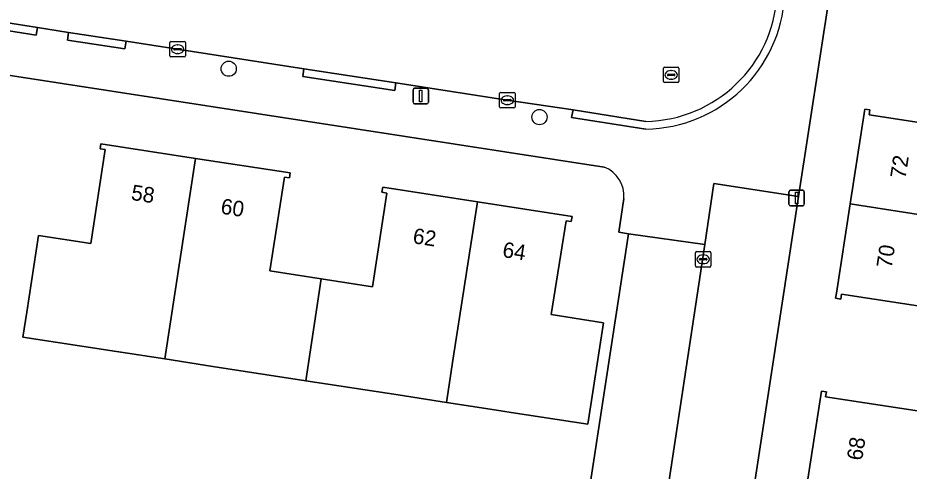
# Model space of a CAD drawing. Extents: x 161483 to 162250, y 379484 to 380833.
# Drawn here: x 161888.1 to 161945.6, y 380603.9 to 380633.2 of the extents above; entities that cross this region are included whole.
import ezdxf

# ---------------------------------------------------------------- set-up
doc = ezdxf.new("R2010")
doc.units = 0
for name, color, linetype in [('IMGEO_Boom', 7, 'Continuous'), ('IMGEO_Erf', 7, 'Continuous'), ('IMGEO_Kolk', 7, 'Continuous'), ('IMGEO_Lichtmast', 7, 'Continuous'), ('IMGEO_Pand', 7, 'Continuous'), ('IMGEO_Pand_nummerreeks', 7, 'Continuous'), ('IMGEO_Parkeervlak_open', 7, 'Continuous'), ('IMGEO_Rijbaan_lokaal_open', 7, 'Continuous'), ('IMGEO_Rioolput', 7, 'Continuous'), ('IMGEO_Voetpad_open', 7, 'Continuous')]:
    doc.layers.add(name, color=color, linetype=linetype)

msp = doc.modelspace()

# ---------------------------------------------------------------- linework, layer by layer
at = {"layer": 'IMGEO_Boom'}
for centre in [(161901.677, 380629.869), (161921.724, 380626.748)]:
    msp.add_circle(centre, 0.489, dxfattribs=at)
at = {"layer": 'IMGEO_Erf'}
for points in [[(161955.311, 380731.889), (161949.611, 380694.604), (161942.94, 380651.025), (161940.472, 380634.904), (161938.44, 380621.627), (161934.347, 380594.923)], [(161925.898, 380623.516), (161823.912, 380639.282), (161780.025, 380646.103), (161736.717, 380652.782), (161731.74, 380653.484)], [(161947.253, 380614.401), (161941.207, 380615.33), (161941.157, 380615.005), (161940.832, 380615.055), (161940.88, 380615.38), (161941.769, 380621.155), (161942.71, 380627.267), (161943.037, 380627.217), (161942.987, 380626.89), (161949.023, 380625.968)], [(161913.174, 380590.746), (161907.228, 380591.616), (161905.531, 380591.864), (161906.212, 380596.519), (161896.401, 380598.035), (161896.647, 380599.526), (161930.073, 380594.51), (161930.191, 380595.531), (161928.938, 380595.714), (161928.997, 380596.077), (161924.059, 380596.883), (161927.469, 380619.219), (161926.845, 380619.322), (161927.166, 380621.505)], [(161938.975, 380602.968), (161939.91, 380609.067), (161940.237, 380609.017), (161940.187, 380608.69), (161946.233, 380607.761)]]:
    msp.add_lwpolyline(points, dxfattribs=at)
msp.add_lwpolyline([(161906.646, 380609.735), (161900.651, 380610.66), (161897.545, 380611.139), (161894.439, 380611.618), (161888.404, 380612.549), (161888.652, 380614.168), (161889.409, 380619.11), (161892.784, 380618.592), (161893.712, 380624.647), (161893.386, 380624.699), (161893.436, 380625.025), (161899.541, 380624.084), (161905.645, 380623.144), (161905.595, 380622.818), (161905.268, 380622.866), (161904.337, 380616.823), (161907.646, 380616.313), (161910.956, 380615.803), (161911.887, 380621.846), (161911.561, 380621.898), (161911.611, 380622.224), (161917.716, 380621.282), (161923.826, 380620.34), (161923.776, 380620.014), (161923.448, 380620.062), (161922.489, 380614.014), (161925.86, 380613.48), (161924.84, 380606.93), (161919.899, 380607.691), (161918.824, 380607.857), (161915.718, 380608.336), (161912.612, 380608.815)], close=True, dxfattribs=at)
msp.add_arc((161925.2, 380621.671), 1.973, 355.17442, 69.29108, dxfattribs=at)
at = {"layer": 'IMGEO_Kolk'}
for p, q in [((161897.878, 380630.703), (161897.878, 380631.555)), ((161897.953, 380631.629), (161898.805, 380631.629)), ((161898.366, 380631.409), (161898.391, 380631.409)), ((161898.879, 380631.555), (161898.879, 380630.703)), ((161898.137, 380631.123), (161898.137, 380631.135)), ((161898.575, 380631.086), (161898.177, 380631.086)), ((161898.18, 380631.172), (161898.578, 380631.172)), ((161898.389, 380630.849), (161898.364, 380630.849)), ((161898.621, 380631.135), (161898.621, 380631.123)), ((161898.805, 380630.629), (161897.953, 380630.629)), ((161919.151, 380627.411), (161919.151, 380628.263)), ((161919.226, 380628.337), (161920.078, 380628.337)), ((161919.453, 380627.88), (161919.851, 380627.88)), ((161919.639, 380628.117), (161919.664, 380628.117)), ((161920.152, 380628.263), (161920.152, 380627.411)), ((161920.078, 380627.337), (161919.226, 380627.337)), ((161919.41, 380627.831), (161919.41, 380627.843)), ((161919.848, 380627.794), (161919.45, 380627.794)), ((161919.662, 380627.557), (161919.637, 380627.557)), ((161919.894, 380627.843), (161919.894, 380627.831)), ((161931.784, 380617.145), (161931.784, 380617.997)), ((161931.859, 380618.071), (161932.711, 380618.071)), ((161932.043, 380617.565), (161932.043, 380617.577)), ((161932.481, 380617.528), (161932.083, 380617.528)), ((161932.086, 380617.614), (161932.484, 380617.614)), ((161932.272, 380617.851), (161932.297, 380617.851)), ((161932.527, 380617.577), (161932.527, 380617.565)), ((161932.785, 380617.997), (161932.785, 380617.145)), ((161932.711, 380617.071), (161931.859, 380617.071)), ((161932.295, 380617.291), (161932.27, 380617.291))]:
    msp.add_line(p, q, dxfattribs=at)
for points in [[(161897.878, 380630.703), (161897.878, 380631.555)], [(161897.953, 380631.629), (161898.805, 380631.629)], [(161898.879, 380631.555), (161898.879, 380630.703)], [(161898.805, 380630.629), (161897.953, 380630.629)], [(161919.151, 380627.411), (161919.151, 380628.263)], [(161919.226, 380628.337), (161920.078, 380628.337)], [(161920.152, 380628.263), (161920.152, 380627.411)], [(161920.078, 380627.337), (161919.226, 380627.337)], [(161931.784, 380617.145), (161931.784, 380617.997)], [(161931.859, 380618.071), (161932.711, 380618.071)], [(161932.785, 380617.997), (161932.785, 380617.145)], [(161932.711, 380617.071), (161931.859, 380617.071)]]:
    msp.add_lwpolyline(points, dxfattribs=at)
for centre, radius, start, end in [((161897.955, 380631.553), 0.0765, 91.55205, 178.44795), ((161897.955, 380631.553), 0.0765, 91.55205, 178.44795), ((161898.803, 380631.553), 0.0765, 1.55205, 88.44795), ((161898.803, 380631.553), 0.0765, 1.55205, 88.44795), ((161898.177, 380631.132), 0.0403, 85.87752, 175.75265), ((161898.174, 380631.122), 0.0366, 178.93798, 274.71019), ((161898.578, 380631.129), 0.043, 264.86636, 352.45326), ((161898.582, 380631.134), 0.0386, 1.73085, 96.63898), ((161897.955, 380630.705), 0.0765, 181.55205, 268.44795), ((161897.955, 380630.705), 0.0765, 181.55205, 268.44795), ((161898.803, 380630.705), 0.0765, 271.55205, 358.44795), ((161898.803, 380630.705), 0.0765, 271.55205, 358.44795), ((161919.228, 380628.261), 0.0765, 91.55205, 178.44795), ((161919.228, 380628.261), 0.0765, 91.55205, 178.44795), ((161919.45, 380627.84), 0.0403, 85.87752, 175.75265), ((161919.855, 380627.842), 0.0386, 1.73085, 96.63898), ((161920.076, 380628.261), 0.0765, 1.55205, 88.44795), ((161920.076, 380628.261), 0.0765, 1.55205, 88.44795), ((161919.228, 380627.413), 0.0765, 181.55205, 268.44795), ((161919.228, 380627.413), 0.0765, 181.55205, 268.44795), ((161919.447, 380627.83), 0.0366, 178.93798, 274.71019), ((161919.851, 380627.837), 0.043, 264.86636, 352.45326), ((161920.076, 380627.413), 0.0765, 271.55205, 358.44795), ((161920.076, 380627.413), 0.0765, 271.55205, 358.44795), ((161931.861, 380617.995), 0.0765, 91.55205, 178.44795), ((161931.861, 380617.995), 0.0765, 91.55205, 178.44795), ((161932.083, 380617.574), 0.0403, 85.87752, 175.75265), ((161932.08, 380617.564), 0.0366, 178.93798, 274.71019), ((161932.484, 380617.571), 0.043, 264.86636, 352.45326), ((161932.488, 380617.576), 0.0386, 1.73085, 96.63898), ((161932.709, 380617.995), 0.0765, 1.55205, 88.44795), ((161932.709, 380617.995), 0.0765, 1.55205, 88.44795), ((161931.861, 380617.147), 0.0765, 181.55205, 268.44795), ((161931.861, 380617.147), 0.0765, 181.55205, 268.44795), ((161932.709, 380617.147), 0.0765, 271.55205, 358.44795), ((161932.709, 380617.147), 0.0765, 271.55205, 358.44795)]:
    msp.add_arc(centre, radius, start, end, dxfattribs=at)
for centre, major_axis, ratio, start_param, end_param in [((161898.365, 380631.129), (-0.387, 0.002), 0.722429, 4.712389, 7.853982), ((161898.39, 380631.129), (-0.39, 0.002), 0.717154, 1.570796, 4.712389), ((161919.638, 380627.837), (-0.387, 0.002), 0.722429, 4.712389, 7.853982), ((161919.663, 380627.837), (-0.39, 0.002), 0.717154, 1.570796, 4.712389), ((161932.271, 380617.571), (-0.387, 0.002), 0.722429, 4.712389, 7.853982), ((161932.296, 380617.571), (-0.39, 0.002), 0.717154, 1.570796, 4.712389)]:
    msp.add_ellipse(centre, major_axis=major_axis, ratio=ratio, start_param=start_param, end_param=end_param, dxfattribs=at)
at = {"layer": 'IMGEO_Lichtmast'}
for p, q in [((161913.569, 380627.704), (161913.569, 380628.504)), ((161913.569, 380628.504), (161913.569, 380627.704)), ((161913.669, 380628.604), (161914.459, 380628.604)), ((161914.459, 380628.604), (161913.669, 380628.604)), ((161914.559, 380628.504), (161914.559, 380627.704)), ((161914.559, 380627.704), (161914.559, 380628.504)), ((161914.459, 380627.604), (161913.669, 380627.604)), ((161913.669, 380627.604), (161914.459, 380627.604)), ((161937.818, 380621.124), (161937.818, 380621.924)), ((161937.818, 380621.924), (161937.818, 380621.124)), ((161937.918, 380622.024), (161938.708, 380622.024)), ((161938.708, 380622.024), (161937.918, 380622.024)), ((161938.808, 380621.924), (161938.808, 380621.124)), ((161938.808, 380621.124), (161938.808, 380621.924)), ((161938.708, 380621.024), (161937.918, 380621.024)), ((161937.918, 380621.024), (161938.708, 380621.024))]:
    msp.add_line(p, q, dxfattribs=at)
for points in [[(161913.989, 380628.479), (161914.139, 380628.479), (161914.139, 380627.729), (161913.989, 380627.729), (161913.989, 380628.479)], [(161938.238, 380621.899), (161938.388, 380621.899), (161938.388, 380621.149), (161938.238, 380621.149), (161938.238, 380621.899)]]:
    msp.add_lwpolyline(points, dxfattribs=at)
for centre, start, end in [((161913.669, 380628.504), 90, 180), ((161913.669, 380628.504), 90, 180), ((161914.459, 380628.504), 0, 90), ((161914.459, 380628.504), 360, 90), ((161913.669, 380627.704), 180, 270), ((161913.669, 380627.704), 180, 270), ((161914.459, 380627.704), 270, 0), ((161914.459, 380627.704), 270, 0), ((161937.918, 380621.924), 90, 180), ((161937.918, 380621.924), 90, 180), ((161938.708, 380621.924), 0, 90), ((161938.708, 380621.924), 360, 90), ((161937.918, 380621.124), 180, 270), ((161937.918, 380621.124), 180, 270), ((161938.708, 380621.124), 270, 0), ((161938.708, 380621.124), 270, 0)]:
    msp.add_arc(centre, 0.1, start, end, dxfattribs=at)
at = {"layer": 'IMGEO_Pand'}
for points in [[(161941.769, 380621.155), (161951.825, 380619.577), (161952.29, 380622.697), (161955.146, 380622.272), (161956.037, 380628.25), (161949.527, 380629.267), (161949.023, 380625.968), (161942.987, 380626.89), (161943.037, 380627.217), (161942.71, 380627.267)], [(161899.541, 380624.084), (161893.436, 380625.025), (161893.386, 380624.699), (161893.712, 380624.647), (161892.784, 380618.592), (161889.409, 380619.11), (161888.652, 380614.168), (161888.404, 380612.549), (161894.439, 380611.618), (161897.545, 380611.139)], [(161899.541, 380624.084), (161897.545, 380611.139), (161900.651, 380610.66), (161906.646, 380609.735), (161907.646, 380616.313), (161904.337, 380616.823), (161905.268, 380622.866), (161905.595, 380622.818), (161905.645, 380623.144)], [(161906.646, 380609.735), (161912.612, 380608.815), (161915.718, 380608.336), (161916.158, 380611.186), (161917.716, 380621.282), (161911.611, 380622.224), (161911.561, 380621.898), (161911.887, 380621.846), (161910.956, 380615.803), (161907.646, 380616.313)], [(161915.718, 380608.336), (161918.824, 380607.857), (161919.899, 380607.691), (161924.84, 380606.93), (161925.86, 380613.48), (161922.489, 380614.014), (161923.448, 380620.062), (161923.776, 380620.014), (161923.826, 380620.34), (161917.716, 380621.282), (161916.158, 380611.186)], [(161941.769, 380621.155), (161940.88, 380615.38), (161940.832, 380615.055), (161941.157, 380615.005), (161941.207, 380615.33), (161947.253, 380614.401), (161946.743, 380611.081), (161953.318, 380610.009), (161954.215, 380616.027), (161951.359, 380616.452), (161951.825, 380619.577)], [(161953.318, 380610.009), (161946.743, 380611.081), (161946.233, 380607.761), (161940.187, 380608.69), (161940.237, 380609.017), (161939.91, 380609.067), (161938.975, 380602.968), (161947.102, 380601.651), (161949.104, 380601.327), (161949.568, 380604.437), (161952.424, 380604.011)]]:
    msp.add_lwpolyline(points, close=True, dxfattribs=at)
at = {"layer": 'IMGEO_Parkeervlak_open'}
msp.add_lwpolyline([(161938.44, 380621.627), (161932.982, 380622.467), (161932.392, 380618.524), (161928.997, 380596.077), (161928.938, 380595.714), (161930.191, 380595.531), (161932.866, 380595.14), (161934.347, 380594.923)], close=True, dxfattribs=at)
at = {"layer": 'IMGEO_Rijbaan_lokaal_open'}
msp.add_lwpolyline([(161828.567, 380641.917), (161836.508, 380640.681), (161840.209, 380640.087), (161842.462, 380639.696), (161848.844, 380638.801), (161852.574, 380638.203), (161860.998, 380636.913), (161864.674, 380636.339), (161873.104, 380635.067), (161876.861, 380634.467), (161880.077, 380633.98), (161885.647, 380633.107), (161889.34, 380632.533), (161891.34, 380632.201), (161895.056, 380631.647), (161898.375, 380631.13), (161906.524, 380629.872), (161912.467, 380628.951), (161919.648, 380627.838), (161923.889, 380627.212), (161928.578, 380626.472)], dxfattribs=at)
msp.add_lwpolyline([(161932.392, 380618.524), (161927.469, 380619.219), (161924.059, 380596.883), (161928.997, 380596.077)], close=True, dxfattribs=at)
msp.add_arc((161928.436, 380635.099), 8.629, 270.94378, 356.92841, dxfattribs=at)
at = {"layer": 'IMGEO_Rioolput'}
for p, q in [((161929.72, 380629.045), (161929.72, 380629.897)), ((161929.795, 380629.971), (161930.647, 380629.971)), ((161930.208, 380629.751), (161930.233, 380629.751)), ((161930.721, 380629.897), (161930.721, 380629.045)), ((161929.979, 380629.465), (161929.979, 380629.477)), ((161930.417, 380629.428), (161930.019, 380629.428)), ((161930.022, 380629.514), (161930.42, 380629.514)), ((161930.231, 380629.191), (161930.206, 380629.191)), ((161930.463, 380629.477), (161930.463, 380629.465)), ((161930.647, 380628.971), (161929.795, 380628.971))]:
    msp.add_line(p, q, dxfattribs=at)
for points in [[(161929.72, 380629.045), (161929.72, 380629.897)], [(161929.795, 380629.971), (161930.647, 380629.971)], [(161930.721, 380629.897), (161930.721, 380629.045)], [(161930.647, 380628.971), (161929.795, 380628.971)]]:
    msp.add_lwpolyline(points, dxfattribs=at)
for centre, radius, start, end in [((161929.797, 380629.895), 0.0765, 91.55205, 178.44795), ((161929.797, 380629.895), 0.0765, 91.55205, 178.44795), ((161930.645, 380629.895), 0.0765, 1.55205, 88.44795), ((161930.645, 380629.895), 0.0765, 1.55205, 88.44795), ((161929.797, 380629.047), 0.0765, 181.55205, 268.44795), ((161929.797, 380629.047), 0.0765, 181.55205, 268.44795), ((161930.019, 380629.474), 0.0403, 85.87752, 175.75265), ((161930.016, 380629.464), 0.0366, 178.93798, 274.71019), ((161930.42, 380629.471), 0.043, 264.86636, 352.45326), ((161930.424, 380629.476), 0.0386, 1.73085, 96.63898), ((161930.645, 380629.047), 0.0765, 271.55205, 358.44795), ((161930.645, 380629.047), 0.0765, 271.55205, 358.44795)]:
    msp.add_arc(centre, radius, start, end, dxfattribs=at)
for centre, major_axis, ratio, start_param, end_param in [((161930.207, 380629.471), (-0.387, 0.002), 0.722429, 4.712389, 7.853982), ((161930.232, 380629.471), (-0.39, 0.002), 0.717154, 1.570796, 4.712389)]:
    msp.add_ellipse(centre, major_axis=major_axis, ratio=ratio, start_param=start_param, end_param=end_param, dxfattribs=at)
at = {"layer": 'IMGEO_Voetpad_open'}
for points in [[(161807.605, 380805.299), (161802.298, 380806.133), (161797.296, 380773.35), (161796.862, 380770.298), (161796.426, 380767.228), (161798.606, 380766.939), (161795.986, 380750), (161793.024, 380730.851), (161790.225, 380712.603), (161787.978, 380697.958), (161781.385, 380654.948), (161780.025, 380646.103), (161823.912, 380639.282), (161925.898, 380623.516)], [(161927.166, 380621.505), (161926.845, 380619.322), (161927.469, 380619.219), (161932.392, 380618.524), (161932.982, 380622.467), (161938.44, 380621.627), (161940.472, 380634.904), (161942.94, 380651.025), (161949.611, 380694.604), (161955.311, 380731.889)], [(161928.586, 380625.972), (161923.796, 380626.72), (161923.889, 380627.212), (161919.648, 380627.838), (161912.467, 380628.951), (161912.391, 380628.457), (161906.448, 380629.378), (161906.524, 380629.872), (161898.375, 380631.13), (161895.056, 380631.647), (161894.983, 380631.153), (161891.267, 380631.707), (161891.34, 380632.201), (161889.34, 380632.533), (161889.264, 380632.039), (161885.571, 380632.613)], [(161928.578, 380626.472), (161923.889, 380627.212), (161923.796, 380626.72), (161928.586, 380625.972)]]:
    msp.add_lwpolyline(points, dxfattribs=at)
for points in [[(161889.34, 380632.533), (161885.647, 380633.107), (161885.571, 380632.613), (161889.264, 380632.039)], [(161895.056, 380631.647), (161891.34, 380632.201), (161891.267, 380631.707), (161894.983, 380631.153)], [(161912.467, 380628.951), (161906.524, 380629.872), (161906.448, 380629.378), (161912.391, 380628.457)]]:
    msp.add_lwpolyline(points, close=True, dxfattribs=at)
for centre, radius, start, end in [((161928.436, 380635.099), 8.629, 270.94378, 356.92841), ((161928.437, 380635.099), 9.128, 270.93664, 356.65532), ((161928.437, 380635.099), 9.128, 270.93664, 356.65532), ((161925.2, 380621.671), 1.973, 355.17442, 69.29108)]:
    msp.add_arc(centre, radius, start, end, dxfattribs=at)

# ---------------------------------------------------------------- texts
at = {"layer": 'IMGEO_Pand_nummerreeks'}
for s, rotation, p in [('72', 81.24804, (161945.331, 380622.731)), ('58', 351.24149, (161895.338, 380621.412)), ('60', 351.24149, (161901.116, 380620.522)), ('62', 351.23199, (161913.508, 380618.613)), ('64', 351.23199, (161919.292, 380617.721)), ('70', 81.24804, (161944.442, 380616.957)), ('68', 81.27979, (161942.535, 380604.545))]:
    msp.add_text(s, height=1, rotation=rotation, dxfattribs=at).set_placement(p)

doc.saveas('drawing.dxf')
